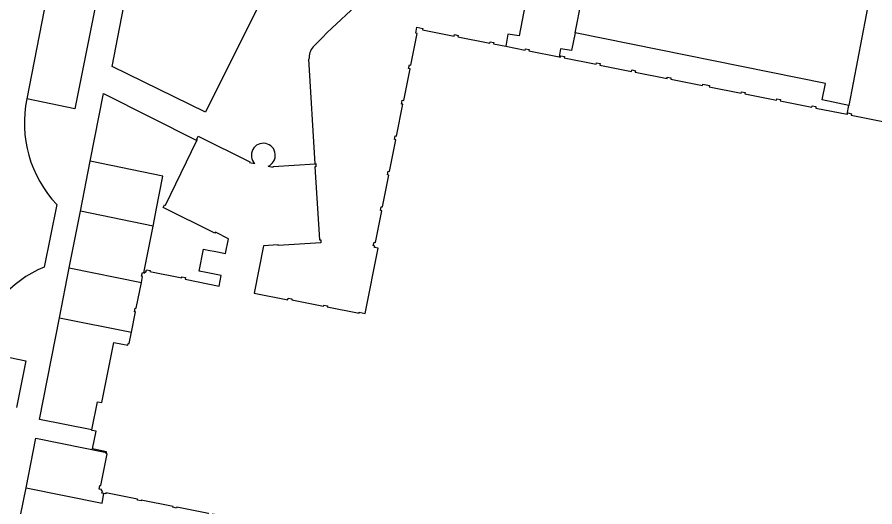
# Model space of a CAD drawing. Extents: x 158797 to 159887, y 384318 to 385255.
# Drawn here: x 159546 to 159635, y 384707.5 to 384758.3 of the extents above; entities that cross this region are included whole.
import ezdxf

# ---------------------------------------------------------------- set-up
doc = ezdxf.new("R2010")
doc.units = 0
for name, color, linetype in [('IMGEO_Pand', 7, 'Continuous'), ('IMGEO_Parkeervlak_halfverhard', 7, 'Continuous'), ('IMGEO_Rijbaan_lokaal_gesloten', 7, 'Continuous'), ('IMGEO_Voetpad_open', 7, 'Continuous')]:
    doc.layers.add(name, color=color, linetype=linetype)

msp = doc.modelspace()

# ---------------------------------------------------------------- linework, layer by layer
at = {"layer": 'IMGEO_Pand'}
for points in [[(159576.954, 384743.098), (159577.023, 384743.102), (159577.044, 384742.783), (159576.914, 384742.774), (159577.409, 384735.2), (159577.539, 384735.209), (159577.56, 384734.889), (159573.129, 384734.6), (159573.123, 384734.696), (159571.61, 384734.597), (159570.633, 384729.69), (159574.137, 384728.993), (159574.171, 384729.169), (159574.554, 384729.093), (159574.534, 384728.995), (159577.83, 384728.339), (159577.849, 384728.437), (159578.232, 384728.361), (159578.212, 384728.263), (159581.508, 384727.607), (159581.527, 384727.705), (159582.15, 384727.581), (159583.495, 384734.338), (159583.124, 384734.412), (159583.149, 384734.535), (159582.99, 384734.567), (159583.068, 384734.96), (159583.215, 384734.93), (159583.871, 384738.225), (159583.724, 384738.254), (159583.8, 384738.637), (159583.947, 384738.609), (159584.603, 384741.903), (159584.456, 384741.932), (159584.532, 384742.315), (159584.679, 384742.285), (159585.335, 384745.581), (159585.188, 384745.61), (159585.264, 384745.993), (159585.411, 384745.963), (159586.067, 384749.259), (159585.92, 384749.288), (159585.996, 384749.67), (159586.143, 384749.641), (159586.799, 384752.936), (159586.652, 384752.966), (159586.728, 384753.348), (159586.875, 384753.319), (159587.531, 384756.614), (159587.384, 384756.644), (159587.506, 384757.257), (159588.119, 384757.135), (159588.09, 384756.987), (159591.385, 384756.332), (159591.414, 384756.479), (159591.797, 384756.402), (159591.768, 384756.255), (159595.063, 384755.599), (159595.092, 384755.747), (159595.475, 384755.67), (159595.445, 384755.523), (159596.721, 384755.269)], [(159596.721, 384755.269), (159598.741, 384754.867), (159598.77, 384755.015), (159599.153, 384754.938), (159599.125, 384754.791), (159602.267, 384754.165)], [(159602.267, 384754.165), (159602.419, 384754.135), (159602.448, 384754.282), (159602.83, 384754.206), (159602.801, 384754.059), (159606.096, 384753.403), (159606.126, 384753.55), (159606.508, 384753.474), (159606.479, 384753.327), (159609.774, 384752.671), (159609.804, 384752.818), (159610.186, 384752.742), (159610.157, 384752.595), (159613.452, 384751.939), (159613.481, 384752.086), (159613.864, 384752.01), (159613.835, 384751.863), (159617.13, 384751.207), (159617.159, 384751.354), (159617.865, 384751.214), (159617.836, 384751.067), (159621.132, 384750.411), (159621.161, 384750.558), (159621.543, 384750.482), (159621.514, 384750.335), (159624.809, 384749.679), (159624.839, 384749.826), (159625.221, 384749.75), (159625.192, 384749.602), (159628.487, 384748.947), (159628.517, 384749.094), (159628.899, 384749.018), (159628.87, 384748.87), (159632.126, 384748.222)], [(159632.126, 384748.222), (159632.165, 384748.214), (159632.194, 384748.362), (159632.577, 384748.285), (159632.548, 384748.138), (159635.843, 384747.482), (159635.872, 384747.63), (159636.057, 384747.593)], [(159559.19, 384731.784), (159559.277, 384731.767), (159559.298, 384731.875), (159559.406, 384731.853), (159559.455, 384732.098), (159559.843, 384732.021), (159559.821, 384731.924), (159563.117, 384731.268), (159563.136, 384731.366), (159563.519, 384731.29), (159563.484, 384731.113), (159566.989, 384730.415), (159567.207, 384731.514), (159565.639, 384731.826), (159564.915, 384731.97), (159565.368, 384734.245), (159566.035, 384734.113), (159566.477, 384734.025), (159567.662, 384733.789), (159567.967, 384735.323), (159566.605, 384735.994), (159566.562, 384735.907), (159561.181, 384738.561), (159561.323, 384738.848), (159561.44, 384738.791), (159564.694, 384745.496)], [(159564.694, 384745.496), (159564.754, 384745.619), (159564.681, 384745.655), (159564.822, 384745.942), (159570.194, 384743.292), (159570.154, 384743.21), (159570.694, 384743.103)], [(159572.068, 384742.829), (159572.608, 384742.722), (159572.602, 384742.813), (159576.954, 384743.098)], [(159558.929, 384730.787), (159559.053, 384731.41), (159558.955, 384731.428), (159559.032, 384731.816), (159559.19, 384731.784)], [(159557.899, 384725.613), (159558.321, 384727.732), (159558.223, 384727.752), (159558.299, 384728.134), (159558.397, 384728.115), (159558.929, 384730.787)], [(159553.808, 384715.509), (159554.386, 384718.415), (159554.828, 384718.327), (159556.067, 384724.555), (159557.529, 384724.264), (159557.567, 384724.457), (159557.665, 384724.437), (159557.899, 384725.613)], [(159555.317, 384713.152), (159555.332, 384713.23), (159553.871, 384713.521), (159554.236, 384715.355), (159553.795, 384715.443), (159553.808, 384715.509)], [(159555.054, 384708.891), (159554.844, 384708.933), (159554.893, 384709.178), (159554.785, 384709.2), (159554.807, 384709.307), (159554.561, 384709.356), (159554.638, 384709.744), (159554.736, 384709.723), (159555.392, 384713.018), (159555.294, 384713.037), (159555.317, 384713.152)], [(159566.511, 384706.713), (159566.283, 384706.758), (159566.264, 384706.66), (159565.881, 384706.736), (159565.901, 384706.834), (159562.605, 384707.49), (159562.586, 384707.392), (159562.203, 384707.468), (159562.223, 384707.566), (159558.927, 384708.222), (159558.908, 384708.124), (159558.525, 384708.2), (159558.545, 384708.298), (159555.251, 384708.954), (159555.232, 384708.856), (159555.054, 384708.891)]]:
    msp.add_lwpolyline(points, dxfattribs=at)
for centre, start, end in [((159571.582, 384743.974), 78.73641, 224.4466), ((159571.581, 384743.974), 293.02436, 78.70856)]:
    msp.add_arc(centre, 1.244, start, end, dxfattribs=at)
at = {"layer": 'IMGEO_Parkeervlak_halfverhard'}
for points in [[(159560.139, 384736.606), (159560.284, 384737.342), (159560.467, 384738.274), (159561.164, 384741.817), (159553.613, 384743.349)], [(159550.434, 384727.108), (159557.899, 384725.613)]]:
    msp.add_lwpolyline(points, dxfattribs=at)
at = {"layer": 'IMGEO_Rijbaan_lokaal_gesloten'}
for points in [[(159549.1, 384760.341), (159547.061, 384749.823)], [(159550.148, 384738.875), (159548.862, 384732.378)], [(159551.45, 384732.298), (159552.603, 384738.188)], [(159560.139, 384736.606), (159552.603, 384738.188)], [(159559.19, 384731.784), (159560.139, 384736.606)], [(159551.45, 384732.298), (159558.929, 384730.787)], [(159545.537, 384702.394), (159546.985, 384709.483)], [(159546.985, 384709.483), (159554.855, 384707.882), (159555.054, 384708.891)]]:
    msp.add_lwpolyline(points, dxfattribs=at)
for centre, radius, start, end in [((159559.074, 384747.301), 12.275, 168.14499, 223.34865), ((159553.047, 384721.94), 11.246, 111.84783, 169.42821)]:
    msp.add_arc(centre, radius, start, end, dxfattribs=at)
at = {"layer": 'IMGEO_Voetpad_open'}
for points in [[(159565.586, 384748.428), (159555.907, 384753.173), (159559.869, 384773.787), (159570.656, 384771.679)], [(159596.196, 384768.615), (159600.3, 384767.773), (159598.106, 384756.351), (159596.955, 384756.541), (159596.721, 384755.269)], [(159603.908, 384756.653), (159605.911, 384766.652), (159634.553, 384760.93), (159632.298, 384749.143)], [(159572.409, 384762.123), (159565.586, 384748.428)], [(159554.13, 384759.331), (159552.015, 384748.775), (159547.061, 384749.823)], [(159603.908, 384756.653), (159603.543, 384754.83), (159602.417, 384754.999), (159602.267, 384754.165)], [(159632.298, 384749.143), (159629.558, 384749.706), (159629.877, 384751.414), (159603.908, 384756.653)], [(159576.954, 384743.098), (159576.317, 384753.943)], [(159553.613, 384743.349), (159554.988, 384750.375), (159564.694, 384745.496)], [(159632.126, 384748.222), (159632.298, 384749.143)], [(159552.603, 384738.188), (159553.613, 384743.349)], [(159550.434, 384727.108), (159551.45, 384732.298)], [(159553.808, 384715.509), (159548.369, 384716.557), (159550.434, 384727.108)], [(159541.945, 384723.698), (159546.937, 384722.66), (159545.965, 384717.82)], [(159546.985, 384709.483), (159547.99, 384714.621), (159555.317, 384713.152)]]:
    msp.add_lwpolyline(points, dxfattribs=at)
for centre, radius, start, end in [((159621.575, 384712.556), 61.873, 116.32949, 136.41626), ((159578.188, 384754.006), 1.872, 139.90488, 181.92985)]:
    msp.add_arc(centre, radius, start, end, dxfattribs=at)

doc.saveas('drawing.dxf')
